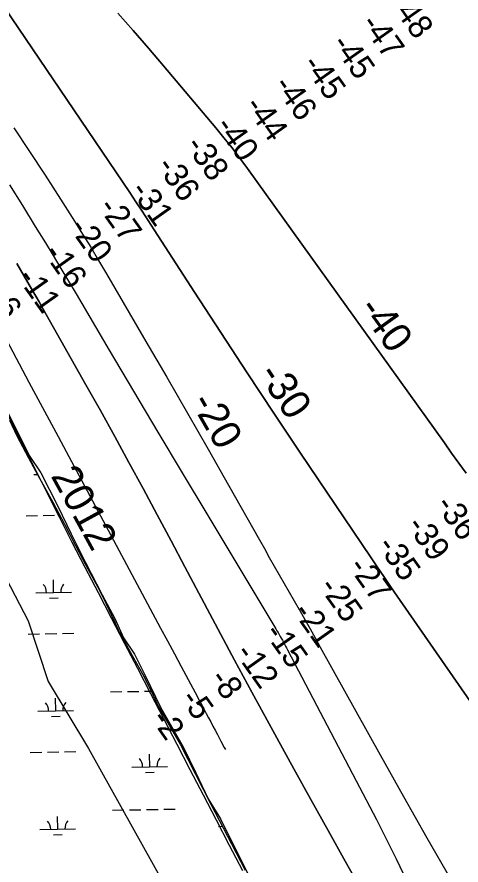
# Model space of a CAD drawing. Extents: x 3903937 to 3942190, y 260677 to 286651.
# Drawn here: x 3930706 to 3931954, y 266524 to 268908 of the extents above; entities that cross this region are included whole.
import ezdxf

# ---------------------------------------------------------------- set-up
doc = ezdxf.new("R2010")
doc.units = 0
for name, color, linetype in [('V-RIVR-EDGE', 7, 'Continuous'), ('V-RIVR-IDEN', 7, 'Continuous'), ('V-RIVR-RANG', 7, 'Continuous'), ('V-RRAP-FSHR', 7, 'Continuous'), ('V-SITE-VEGE', 7, 'Continuous'), ('V-TOPO-DPTH', 7, 'Continuous'), ('V-TOPO-MINR', 7, 'Continuous'), ('V-TOPO-MINR-IDEN', 7, 'Continuous'), ('V-WETL-SWMP', 7, 'Continuous')]:
    doc.layers.add(name, color=color, linetype=linetype)

msp = doc.modelspace()

# ---------------------------------------------------------------- linework, layer by layer
at = {"layer": 'V-RIVR-EDGE'}
msp.add_lwpolyline([(3930624.5, 267906.8), (3930740.1, 267675.6), (3930773.4, 267626.6), (3930820.6, 267533), (3930858.3, 267455.9), (3930898.5, 267374.5), (3930945.8, 267284.3), (3930980.8, 267217.8), (3931005.3, 267162.7), (3931036, 267117.1), (3931066.6, 267057.6), (3931110.4, 266966.6), (3931173.4, 266857.1), (3931208.4, 266783.6), (3931243.5, 266710.9), (3931277.6, 266654), (3931369.5, 266469.3)], dxfattribs=at)
at = {"layer": 'V-RRAP-FSHR'}
msp.add_lwpolyline([(3930680.4, 267789.5), (3930716.4, 267718.2), (3930752.4, 267646.6), (3930788.4, 267575.1), (3930824.3, 267503.7), (3930860.3, 267432.2), (3930896.8, 267361.4), (3930933.7, 267290.5), (3930970.6, 267219.6), (3931007.5, 267148.7), (3931044.4, 267077.8), (3931081.3, 267006.9), (3931118.1, 266936), (3931155.1, 266864.1), (3931191.9, 266793.1), (3931228.8, 266722.1), (3931265.7, 266651.1), (3931302.5, 266580.1), (3931339.4, 266509.1)], dxfattribs=at)
at = {"layer": 'V-SITE-VEGE'}
for p, q in [((3930623.5, 267428.8), (3930737, 267211.1)), ((3930737, 267211.1), (3930793.7, 267040.8)), ((3930793.7, 267040.8), (3930907.2, 266851.6)), ((3930907.2, 266851.6), (3931134.2, 266444.7))]:
    msp.add_line(p, q, dxfattribs=at)
at = {"layer": 'V-TOPO-DPTH'}
for points in [[(3932307.6, 266512), (3932284.9, 266544.7), (3931774.5, 267280.2), (3931755.5, 267307.7), (3931736.5, 267335.4), (3931717.7, 267363.1), (3931698.9, 267390.8), (3931502.9, 267682.5), (3931427.7, 267795.1), (3931352.8, 267908.1), (3931278.6, 268021.5), (3931204.8, 268135.1), (3931091.7, 268310.2), (3931074.7, 268336.4), (3931057.5, 268362.6), (3931040.1, 268388.6), (3931022.7, 268414.6), (3930591.2, 269052.3)], [(3932307.6, 266512), (3932284.9, 266544.7), (3931774.5, 267280.2), (3931755.5, 267307.7), (3931736.5, 267335.4), (3931717.7, 267363.1), (3931698.9, 267390.8), (3931502.9, 267682.5), (3931427.7, 267795.1), (3931352.8, 267908.1), (3931278.6, 268021.5), (3931204.8, 268135.1), (3931091.7, 268310.2), (3931074.7, 268336.4), (3931057.5, 268362.6), (3931040.1, 268388.6), (3931022.7, 268414.6), (3930591.2, 269052.3)], [(3930989.7, 268918.7), (3931032.9, 268870), (3931075.5, 268820.8), (3931117.8, 268771.2), (3931264.6, 268596.7), (3931287.6, 268568.7), (3931310.2, 268540.3), (3931332.2, 268511.4), (3931353.7, 268482.1), (3931907, 267710.9), (3931927.3, 267682.7), (3931947.5, 267654.5), (3931967.7, 267626.2)], [(3931967.7, 267626.2), (3931947.5, 267654.5), (3931927.3, 267682.7), (3931907, 267710.9), (3931353.7, 268482.1), (3931332.2, 268511.4), (3931310.2, 268540.3), (3931287.6, 268568.7), (3931264.6, 268596.7), (3931117.8, 268771.2), (3931075.5, 268820.8), (3931032.9, 268870), (3930989.7, 268918.7)], [(3930697.5, 268596.9), (3930741.5, 268530.2), (3930784.9, 268463.3), (3930828.1, 268396.1), (3930867.4, 268334.4), (3930890.4, 268297.8), (3930913.2, 268260.9), (3930935.5, 268223.8), (3930957.6, 268186.5), (3931068.5, 267996.4), (3931127, 267895.6), (3931185.2, 267794.7), (3931242.9, 267693.6), (3931300.4, 267592.2), (3931387.1, 267438.5), (3931401.1, 267413.9), (3931415, 267389.4), (3931429, 267364.9), (3931443.1, 267340.4), (3931457.2, 267315.9), (3931471.2, 267291.4), (3931485.3, 267266.9), (3931499.2, 267242.4), (3931500.5, 267240.2), (3931515.1, 267214.5), (3931529.5, 267188.8), (3931544, 267163.1), (3931558.3, 267137.3), (3931726.8, 266833.8), (3931792, 266717.3), (3931857.7, 266601.1), (3931924.1, 266485.3)], [(3930697.5, 268596.9), (3930741.5, 268530.2), (3930784.9, 268463.3), (3930828.1, 268396.1), (3930867.4, 268334.4), (3930890.4, 268297.8), (3930913.2, 268260.9), (3930935.5, 268223.8), (3930957.6, 268186.5), (3931068.5, 267996.4), (3931127, 267895.6), (3931185.2, 267794.7), (3931242.9, 267693.6), (3931300.4, 267592.2), (3931387.1, 267438.5), (3931401.1, 267413.9), (3931415, 267389.4), (3931429, 267364.9), (3931443.1, 267340.4), (3931457.2, 267315.9), (3931471.2, 267291.4), (3931485.3, 267266.9), (3931499.2, 267242.4), (3931500.5, 267240.2), (3931515.1, 267214.5), (3931529.5, 267188.8), (3931544, 267163.1), (3931558.3, 267137.3), (3931726.8, 266833.8), (3931792, 266717.3), (3931857.7, 266601.1), (3931924.1, 266485.3)], [(3931687.9, 266429.5), (3931628.5, 266535.4), (3931580.3, 266621.9), (3931532.1, 266708.4), (3931484.2, 266795.1), (3931436.4, 266881.9), (3931365.7, 267010.6), (3931353.4, 267033.1), (3931341.2, 267055.6), (3931329, 267078.2), (3931317, 267100.8), (3931217.1, 267288.7), (3931178, 267362.3), (3931138.8, 267435.8), (3931099.5, 267509.3), (3931060.2, 267582.7), (3931020.6, 267656), (3930980.7, 267729.2), (3930940.3, 267802), (3930899.6, 267874.7), (3930788.4, 268071.8), (3930767.9, 268108), (3930747.2, 268144), (3930726.3, 268179.9), (3930705.2, 268215.8)]]:
    msp.add_lwpolyline(points, dxfattribs=at)
at = {"layer": 'V-TOPO-MINR'}
for points in [[(3930063.4, 269142.3), (3930657.8, 268034.6), (3930739.6, 267882), (3930821.5, 267729.3), (3930903.2, 267576.6), (3930984.9, 267423.9), (3931109.6, 267190.7), (3931128.9, 267154.6), (3931148.2, 267118.4), (3931167.5, 267082.3), (3931186.8, 267046.1), (3931212.9, 266997.2), (3931219.1, 266985.5), (3931225.4, 266973.8), (3931231.6, 266962.1), (3931237.9, 266950.4), (3931244.1, 266938.7), (3931250.4, 266927), (3931256.6, 266915.2), (3931262.8, 266903.5), (3931269.5, 266891.1), (3931279, 266873.1), (3931288.6, 266855.2), (3931291.7, 266849.3)], [(3930591.2, 269052.3), (3931022.7, 268414.6), (3931040.1, 268388.6), (3931057.5, 268362.6), (3931074.7, 268336.4), (3931091.7, 268310.2), (3931204.8, 268135.1), (3931278.6, 268021.5), (3931352.8, 267908.1), (3931427.7, 267795.1), (3931502.9, 267682.5), (3931698.9, 267390.8), (3931717.7, 267363.1), (3931736.5, 267335.4), (3931755.5, 267307.7), (3931774.5, 267280.2), (3932284.9, 266544.7), (3932307.6, 266512)], [(3930989.7, 268918.7), (3931032.9, 268870), (3931075.5, 268820.8), (3931117.8, 268771.2), (3931264.6, 268596.7), (3931287.6, 268568.7), (3931310.2, 268540.3), (3931332.2, 268511.4), (3931353.7, 268482.1), (3931907, 267710.9), (3931927.3, 267682.7), (3931947.5, 267654.5), (3931967.7, 267626.2)], [(3930697.5, 268596.9), (3930741.5, 268530.2), (3930784.9, 268463.3), (3930828.1, 268396.1), (3930867.4, 268334.4), (3930890.4, 268297.8), (3930913.2, 268260.9), (3930935.5, 268223.8), (3930957.6, 268186.5), (3931068.5, 267996.4), (3931127, 267895.6), (3931185.2, 267794.7), (3931242.9, 267693.6), (3931300.4, 267592.2), (3931387.1, 267438.5), (3931401.1, 267413.9), (3931415, 267389.4), (3931429, 267364.9), (3931443.1, 267340.4), (3931457.2, 267315.9), (3931471.2, 267291.4), (3931485.3, 267266.9), (3931499.2, 267242.4), (3931500.5, 267240.2), (3931515.1, 267214.5), (3931529.5, 267188.8), (3931544, 267163.1), (3931558.3, 267137.3), (3931726.8, 266833.8), (3931792, 266717.3), (3931857.7, 266601.1), (3931924.1, 266485.3)], [(3930684.8, 268437), (3930721.3, 268378.4), (3930757.5, 268319.7), (3930786, 268273.1), (3930807.7, 268237.5), (3930829.2, 268201.8), (3930850.6, 268166), (3930871.9, 268130.1), (3930965.4, 267971.5), (3931033.5, 267856.4), (3931101.7, 267741.3), (3931170.3, 267626.5), (3931239, 267511.7), (3931430.4, 267193.3), (3931433.5, 267188.1), (3931436.6, 267182.9), (3931439.7, 267177.7), (3931442.7, 267172.4), (3931445.7, 267167.2), (3931448.7, 267161.9), (3931451.7, 267156.6), (3931454.6, 267151.2), (3931454.7, 267151), (3931457.6, 267145.5), (3931460.6, 267140.1), (3931463.5, 267134.6), (3931466.4, 267129.1), (3931659.5, 266761.5), (3931715.9, 266652.1), (3931771.1, 266542), (3931824.1, 266431.9)], [(3930705.2, 268215.8), (3930726.3, 268179.9), (3930747.2, 268144), (3930767.9, 268108), (3930788.4, 268071.8), (3930899.6, 267874.7), (3930940.3, 267802), (3930980.7, 267729.2), (3931020.6, 267656), (3931060.2, 267582.7), (3931099.5, 267509.3), (3931138.8, 267435.8), (3931178, 267362.3), (3931217.1, 267288.7), (3931317, 267100.8), (3931329, 267078.2), (3931341.2, 267055.6), (3931353.4, 267033.1), (3931365.7, 267010.6), (3931436.4, 266881.9), (3931484.2, 266795.1), (3931532.1, 266708.4), (3931580.3, 266621.9), (3931628.5, 266535.4), (3931687.9, 266429.5)]]:
    msp.add_lwpolyline(points, dxfattribs=at)
at = {"layer": 'V-WETL-SWMP'}
for p, q in [((3930685.1, 267775.3), (3930706, 267731.4)), ((3930706, 267731.4), (3930738.2, 267668.7)), ((3930738.2, 267668.7), (3930765, 267620.2)), ((3930753.2, 267622.2), (3930763.8, 267622.3)), ((3930765, 267620.2), (3930806.4, 267544.7)), ((3930806.4, 267544.7), (3930839.6, 267483.1)), ((3930731.8, 267506.3), (3930763.8, 267506.9)), ((3930779.8, 267507.2), (3930811.8, 267507.7)), ((3930839.6, 267483.1), (3930870.7, 267423.1)), ((3930870.7, 267423.1), (3930899.4, 267367.8)), ((3930899.4, 267367.8), (3930932.8, 267305.7)), ((3930809, 267290.4), (3930808.4, 267326.4)), ((3930932.8, 267305.7), (3930955.3, 267260.9)), ((3930759, 267289.5), (3930859, 267291.3)), ((3930797.3, 267274.8), (3930821.3, 267275.2)), ((3930955.3, 267260.9), (3930980, 267208.9)), ((3930980, 267208.9), (3930984.7, 267197.8)), ((3930984.7, 267197.8), (3930987.2, 267192.3)), ((3930987.2, 267192.3), (3930990.8, 267185.5)), ((3930990.8, 267185.5), (3930993.5, 267179.8)), ((3930993.5, 267179.8), (3931001.1, 267167.2)), ((3930737.6, 267173.7), (3930769.6, 267174.3)), ((3930785.6, 267174.6), (3930817.6, 267175.1)), ((3930833.6, 267175.4), (3930865.6, 267176)), ((3931001.1, 267167.2), (3931025.2, 267122)), ((3931025.2, 267122), (3931058.3, 267061.5)), ((3931058.3, 267061.5), (3931084, 267011.8)), ((3930968.5, 267011.2), (3931000.5, 267011.8)), ((3931016.5, 267012.1), (3931048.5, 267012.7)), ((3931064.5, 267012.9), (3931083.2, 267013.3)), ((3931084, 267011.8), (3931103, 266971.3)), ((3930814.9, 266957.8), (3930814.2, 266993.8)), ((3931103, 266971.3), (3931164.3, 266864.1)), ((3930764.9, 266956.9), (3930864.8, 266958.7)), ((3930803.1, 266942.2), (3930827.1, 266942.6)), ((3931164.3, 266864.1), (3931250.4, 266695.7)), ((3930743.5, 266841.1), (3930775.5, 266841.6)), ((3930791.5, 266841.9), (3930823.5, 266842.5)), ((3930839.5, 266842.8), (3930871.5, 266843.3)), ((3931079.1, 266800.6), (3931078.5, 266836.5)), ((3931029.1, 266799.7), (3931129.1, 266801.4)), ((3931067.4, 266784.9), (3931091.4, 266785.3)), ((3930974.4, 266678.6), (3931006.4, 266679.2)), ((3931022.4, 266679.5), (3931054.4, 266680)), ((3931070.4, 266680.3), (3931102.4, 266680.9)), ((3931118.4, 266681.2), (3931150.4, 266681.7)), ((3931250.4, 266695.7), (3931308.7, 266584.4)), ((3930820.7, 266625.2), (3930820.1, 266661.2)), ((3931272.5, 266633.1), (3931283.1, 266633.3)), ((3930770.7, 266624.3), (3930870.7, 266626)), ((3930809, 266609.5), (3930833, 266609.9)), ((3931308.7, 266584.4), (3931347.2, 266509.9))]:
    msp.add_line(p, q, dxfattribs=at)
for centre, start, end in [((3930753.8, 267289.9), 0.2366, 41.7802), ((3930864.2, 267291.9), 140.2366, 181.7802), ((3930759.6, 266957.3), 0.2366, 41.7802), ((3930870.1, 266959.2), 140.2366, 181.7802), ((3931023.9, 266800.1), 0.2366, 41.7802), ((3931134.3, 266802), 140.2366, 181.7802), ((3930765.5, 266624.7), 0.2366, 41.7802), ((3930875.9, 266626.6), 140.2366, 181.7802)]:
    msp.add_arc(centre, 35.2, start, end, dxfattribs=at)

# ---------------------------------------------------------------- texts
at = {"layer": 'V-RIVR-IDEN'}
msp.add_text('2012', height=83, rotation=298.7765, dxfattribs=at).set_placement((3930799.9, 267618.4))
at = {"layer": 'V-RIVR-RANG'}
for s, rotation, p in [('-48', 305.288, (3931751.4, 268947.3)), ('-47', 305.288, (3931669.8, 268889.6)), ('-45', 305.288, (3931587.3, 268833.1)), ('-45', 305.288, (3931505.5, 268775.5)), ('-46', 305.288, (3931424.7, 268716.6)), ('-44', 305.288, (3931343, 268658.9)), ('-40', 305.288, (3931260.7, 268602.1)), ('-38', 305.288, (3931176.9, 268547.4)), ('-36', 305.288, (3931095.5, 268489.4)), ('-31', 305.288, (3931021.8, 268420.4)), ('-27', 305.288, (3930932.1, 268374)), ('-20', 305.288, (3930850, 268316.9)), ('-16', 305.288, (3930778.4, 268244.9)), ('-11', 305.288, (3930704.7, 268175.9)), ('-6', 305.288, (3930623.7, 268117.3)), ('-36', 305.3996, (3931879.6, 267536.7)), ('-39', 305.3996, (3931798.1, 267478.7)), ('-35', 305.3996, (3931715.4, 267422.5)), ('-27', 305.3996, (3931634.8, 267363.3)), ('-25', 305.3996, (3931552.4, 267306.6)), ('-21', 305.3996, (3931479.7, 267236.2)), ('-15', 305.3996, (3931398.8, 267177.4)), ('-12', 305.3996, (3931316.6, 267120.5)), ('-8', 305.3996, (3931245, 267048.6)), ('-5', 305.3996, (3931162.7, 266991.8)), ('-2', 305.1183, (3931080.6, 266935.2))]:
    msp.add_text(s, height=67, rotation=rotation, dxfattribs=at).set_placement(p)
at = {"layer": 'V-TOPO-MINR-IDEN'}
for s, rotation, p in [('-40', 305.6608, (3931663, 268088.3)), ('-30', 303.5338, (3931381.6, 267904.1)), ('-20', 299.7231, (3931192.5, 267825.8))]:
    msp.add_text(s, height=83, rotation=rotation, dxfattribs=at).set_placement(p)

doc.saveas('drawing.dxf')
